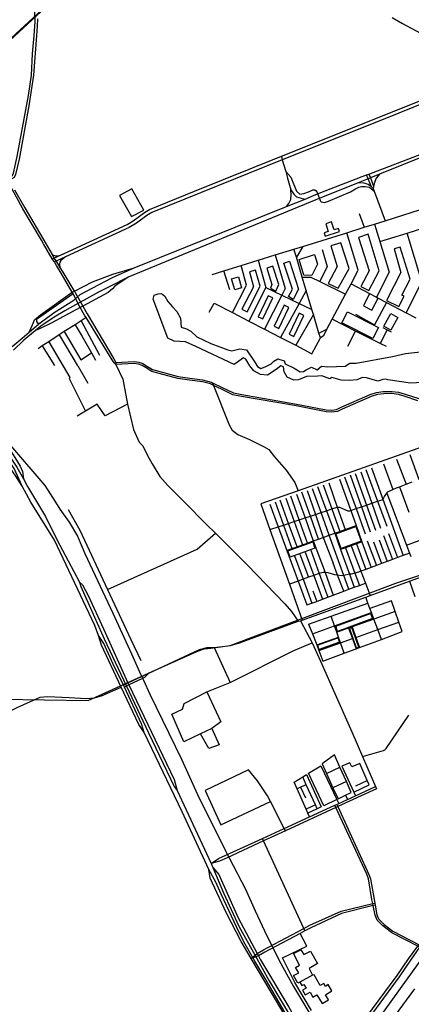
# Model space of a CAD drawing. Header units: millimetres. Extents: x 664923 to 767831, y 3118803 to 3207600.
# Tile 295 of 422: x 723421 to 725015, y 3164833 to 3168845. Entities that reach past the tile are written whole.
import ezdxf

# ---------------------------------------------------------------- set-up
doc = ezdxf.new("R2010")
doc.units = ezdxf.units.MM
for name, color, linetype in [('buildings', 5, 'Continuous'), ('parks', 8, 'Continuous'), ('railways', 4, 'Continuous'), ('roads_2', 2, 'Continuous'), ('roads_3', 3, 'Continuous'), ('water', 7, 'Continuous')]:
    doc.layers.add(name, color=color, linetype=linetype)

msp = doc.modelspace()

# ---------------------------------------------------------------- linework, layer by layer
at = {"layer": 'buildings'}
for points in [[(723876.72, 3168042.81), (723926.4, 3168068.22), (723877.71, 3168155.61), (723827.32, 3168128.53), (723876.72, 3168042.81)], [(724535.04, 3165040.91), (724565.21, 3165055.85), (724577.39, 3165036.76), (724605.47, 3165050.1), (724633.22, 3164999.45), (724599.49, 3164978.69), (724613.12, 3164952.32), (724561.36, 3164923.71), (724553.91, 3164919.58), (724536.26, 3164950.59), (724556.78, 3164961.16), (724543.48, 3164983.89), (724560.11, 3164992.82), (724535.04, 3165040.91)], [(724561.36, 3164923.71), (724569.83, 3164910.23), (724578.16, 3164914.31), (724587.39, 3164898.56), (724572.31, 3164890.7), (724583.68, 3164872.63), (724603.17, 3164882.93), (724614.83, 3164863.05), (724630.94, 3164871.98), (724651.84, 3164836.35), (724677.79, 3164851.47), (724665.85, 3164872.13), (724691.52, 3164888.54), (724677.13, 3164913.6), (724665.98, 3164906.07), (724659.2, 3164917.96), (724644.12, 3164910.09), (724619.39, 3164954), (724613.12, 3164952.32), (724561.36, 3164923.71)]]:
    msp.add_lwpolyline(points, close=True, dxfattribs=at)
at = {"layer": 'parks'}
for points in [[(724666.98, 3168013.18), (724676.99, 3167981.9), (724660.77, 3167976.77), (724665.13, 3167963.15), (724722.63, 3167981.37), (724718.5, 3167994.27), (724700.55, 3167988.57), (724690.3, 3168020.58), (724666.98, 3168013.18)], [(724799.86, 3167956.78), (724843.25, 3167821.22), (724809.13, 3167757.18), (724842.86, 3167740.84), (724883.63, 3167821.99), (724839.61, 3167970.3), (724799.86, 3167956.78)], [(724687.85, 3167923.72), (724713.94, 3167839.6), (724677.21, 3167769.72), (724716.82, 3167750.39), (724761.88, 3167831.24), (724728.79, 3167935.71), (724687.85, 3167923.72)], [(724945.24, 3167910.5), (724973.1, 3167815.21), (724913.92, 3167701.24), (724964.12, 3167676.7), (724985.83, 3167718.46), (724977.22, 3167722.17), (725010.15, 3167787.33), (724969.98, 3167917.17), (724945.24, 3167910.5)], [(724558.97, 3167867.66), (724620.72, 3167888.16), (724633.13, 3167848.31), (724610.23, 3167802.47), (724577.69, 3167803.29), (724558.97, 3167867.66)], [(724426.47, 3167832.49), (724447.95, 3167765.28), (724442.3, 3167750.93), (724463.9, 3167739.23), (724475.56, 3167766.41), (724451.77, 3167840.14), (724426.47, 3167832.49)], [(724496.11, 3167853.13), (724519.27, 3167861.3), (724556.44, 3167746.1), (724534.22, 3167705.17), (724515.06, 3167716.24), (724531.26, 3167746.53), (724496.11, 3167853.13)], [(724283.74, 3167788.95), (724311.34, 3167796.91), (724324.33, 3167752.31), (724296.74, 3167744.35), (724283.74, 3167788.95)], [(724356.47, 3167816.84), (724372.78, 3167756.11), (724325.96, 3167665.56), (724346.38, 3167653.96), (724399.92, 3167758.56), (724380.41, 3167823.88), (724356.47, 3167816.84)], [(724432.46, 3167719.88), (724391.58, 3167634.4), (724410.9, 3167625.25), (724451.78, 3167710.75), (724432.46, 3167719.88)], [(724497.54, 3167680.97), (724456.66, 3167595.49), (724475.98, 3167586.34), (724516.86, 3167671.83), (724497.54, 3167680.97)], [(724558.85, 3167648.82), (724517.97, 3167563.33), (724537.29, 3167554.19), (724578.17, 3167639.68), (724558.85, 3167648.82)], [(724881.29, 3167591.11), (724858.3, 3167546.37), (724732.66, 3167610.26), (724755.65, 3167654.99), (724881.29, 3167591.11)], [(724931.4, 3167647.58), (724960.54, 3167631.91), (724932.39, 3167580.07), (724903.25, 3167595.73), (724931.4, 3167647.58)], [(724707.48, 3166750.47), (724788.76, 3166779.78), (724810.65, 3166719.64), (724729.37, 3166690.35), (724707.48, 3166750.47)], [(724512.95, 3166680.48), (724613.98, 3166716.99), (724623.05, 3166692.16), (724522, 3166655.64), (724512.95, 3166680.48)], [(724707.35, 3166373.42), (724849.26, 3166425.35), (724856.9, 3166404.7), (724714.99, 3166352.76), (724707.35, 3166373.42)], [(724762.88, 3166364.76), (724791.23, 3166284.96), (724801.3, 3166288.5), (724772.95, 3166368.31), (724762.88, 3166364.76)], [(724633.8, 3166296.55), (724716.54, 3166325.89), (724722.9, 3166308.11), (724640.17, 3166278.78), (724633.8, 3166296.55)]]:
    msp.add_lwpolyline(points, close=True, dxfattribs=at)
at = {"layer": 'railways'}
for points in [[(721027.57, 3167389.99), (721586.85, 3167530.04), (721668.15, 3167552), (721802.08, 3167586.2), (721946.36, 3167631.53), (722020.72, 3167660.53), (722094.29, 3167692.51), (722180.9, 3167735.54), (722291.71, 3167801.03), (722387.45, 3167865.93), (722475.47, 3167934.93), (722645.88, 3168089.66), (723213.47, 3168610.3), (723561.67, 3168932.26), (723835.26, 3169187), (724164.19, 3169488.11)], [(721029.02, 3167385.09), (721669.47, 3167546.08), (721803.49, 3167580.57), (721947.92, 3167626.28), (722023.13, 3167655.05), (722096.91, 3167687.02), (722183.28, 3167731.29), (722294.22, 3167796.63), (722389.99, 3167862.06), (722478.66, 3167931.58), (722649.73, 3168085.95), (723216.02, 3168607.72), (723836.76, 3169183.46), (724166.5, 3169485.97)], [(723383.38, 3167110.28), (723522.98, 3166946.28), (723566.91, 3166878.6), (723584.87, 3166850.73), (723622.44, 3166797.14), (723656.18, 3166739.91), (723686.37, 3166669.28), (723799.68, 3166427.22), (723876.38, 3166261.5), (723914.89, 3166175.14), (723925.07, 3166153.73), (723950.48, 3166097.26), (724079.59, 3165832.6), (724144.33, 3165688.51), (724260.68, 3165456.07), (724263.47, 3165450.47), (724273.22, 3165429.82), (724339.6, 3165302.73), (724379.77, 3165214.69), (724417.37, 3165132.32), (724443.7, 3165079.55), (724454.91, 3165057.1), (724477.76, 3165011.3), (724535.83, 3164906.19), (724626.32, 3164753.38)], [(723344.03, 3166076.51), (723699.29, 3166071.58), (723959.83, 3166188.76), (724090.73, 3166247.95), (724148.39, 3166273.75), (724171.82, 3166281.65), (724199.62, 3166284.14), (724277.95, 3166295.77), (724952.19, 3166549.04), (725462.29, 3166718.61)]]:
    msp.add_lwpolyline(points, dxfattribs=at)
at = {"layer": 'roads_2'}
for points in [[(723483.48, 3168835.59), (723483.05, 3168877.94)], [(723369.07, 3168193.73), (723375.37, 3168197.01), (723384.57, 3168202.8), (723392.4, 3168209.62), (723396.21, 3168219.48), (723410.4, 3168287.09), (723457.07, 3168536.33), (723469.04, 3168618.95), (723473.37, 3168706.04), (723479.89, 3168780.47), (723483.48, 3168835.59)], [(723494.1, 3168848.56), (723492.75, 3168817.93), (723489.4, 3168780.32), (723477, 3168619.16), (723458.1, 3168494.25), (723418.82, 3168276.36), (723404.27, 3168213.83), (723398.42, 3168202.24), (723379.17, 3168190.17), (723373.06, 3168186.34)], [(723553.32, 3167869.91), (723560.68, 3167873.28), (723602.4, 3167892.38), (723619.54, 3167900.22), (723858.77, 3168009.76), (723882.95, 3168025.64), (723928.5, 3168059.52), (723949.03, 3168071.94), (724132.31, 3168146.2), (724487.32, 3168288.56), (724905.18, 3168456.15), (725063.01, 3168519.72), (725073.98, 3168524.15), (725396.91, 3168654.25), (725524.05, 3168705.47), (725653.59, 3168757.94), (725807.76, 3168818.58), (725818.13, 3168822.37)], [(725823.01, 3168810.53), (725813.52, 3168805.96), (725806.89, 3168802.76), (725661.68, 3168744.8), (725532, 3168693.05), (725407.16, 3168642.63), (725081.85, 3168511.25), (725070.95, 3168506.85), (724913.54, 3168443.28), (724489.2, 3168273.67), (723958.6, 3168059.12), (723938.01, 3168046.63), (723896.44, 3168015.25), (723867.02, 3167997.9), (723607.01, 3167878.06), (723569.87, 3167860.94), (723562.53, 3167857.57)], [(724646.69, 3168140.96), (724833, 3168212.26), (724842.68, 3168215.71), (725138.99, 3168328.71), (725148.53, 3168332.51), (725419.43, 3168440.25), (725519.22, 3168479.94), (725706.75, 3168555.89)], [(725710.86, 3168547.81), (725522.78, 3168472.98), (725074.04, 3168291.36), (724886.16, 3168215.32), (724849.55, 3168200.5), (724840.11, 3168196.68), (724799.37, 3168180.18), (724654.02, 3168121.36)], [(724487.32, 3168288.56), (724489.2, 3168273.67), (724504.83, 3168226.09), (724510.97, 3168198.57), (724524.91, 3168151.25)], [(724504.83, 3168226.09), (724524.92, 3168203.48), (724547.72, 3168146.1), (724561.53, 3168133.63), (724577.36, 3168136.26), (724601.25, 3168144.73), (724614.23, 3168150.9), (724622.55, 3168151.85), (724628.18, 3168147.62), (724630.44, 3168143.91), (724645.26, 3168105.71), (724648.69, 3168103.01), (724661.23, 3168100.29), (724678.22, 3168104.57), (724767.75, 3168143.59), (724787.97, 3168154.84), (724801.75, 3168161.87), (724812.1, 3168164.9), (724827.09, 3168165.55), (724845.21, 3168161.68), (724863.48, 3168146.61)], [(724852.71, 3168163.29), (724840.11, 3168196.68), (724833, 3168212.26)], [(724842.68, 3168215.71), (724849.55, 3168200.5), (724861.56, 3168166.55)], [(724886.16, 3168215.32), (724880.12, 3168208.55), (724872.57, 3168198.38), (724865.53, 3168181.67), (724861.56, 3168166.55), (724859.86, 3168157.33)], [(723812.26, 3167440.33), (723805.05, 3167447.24), (723797.78, 3167458.71), (723691.53, 3167631.24), (723684.85, 3167641.41), (723667.56, 3167672.19), (723638.86, 3167727.55), (723635.05, 3167734.51), (723589.39, 3167812.58), (723571.41, 3167842.7), (723562.53, 3167857.57), (723553.32, 3167869.91), (723518.22, 3167931.83), (723509.74, 3167946.08), (723433.32, 3168074.55), (723373.06, 3168186.34)], [(723400.59, 3168151.66), (723441.62, 3168077.83), (723524.86, 3167936.96), (723553.88, 3167887.95), (723560.68, 3167873.28), (723569.87, 3167860.94), (723585.09, 3167835.24), (723596.7, 3167815.62), (723642.08, 3167741.85), (723643.8, 3167738.93), (723646.75, 3167733.76), (723678.05, 3167677.66), (723696.4, 3167645.84), (723804.03, 3167462.6), (723813.01, 3167448.02), (723812.26, 3167440.33)], [(724859.86, 3168157.33), (724852.71, 3168163.29), (724840.13, 3168172.7), (724822.58, 3168178.14), (724799.37, 3168180.18)], [(724859.86, 3168157.33), (724863.48, 3168146.61), (724908.22, 3168025.46)], [(723667.44, 3167725.14), (723716.08, 3167750.32), (723799.2, 3167793.74), (723887.57, 3167833.01), (724507.43, 3168083.26), (724582.5, 3168113.15), (724617.26, 3168128.05)], [(724507.43, 3168083.26), (724516.35, 3168095.51), (724525.39, 3168112.33), (724525.75, 3168130.32), (724524.91, 3168151.25)], [(724524.91, 3168151.25), (724536.62, 3168133.48), (724548.48, 3168123.29), (724567.27, 3168116.78), (724582.5, 3168113.15)], [(724617.26, 3168128.05), (724646.69, 3168140.96)], [(724654.02, 3168121.36), (724626.63, 3168110.34)], [(724626.63, 3168110.34), (723862.82, 3167795.47), (723791.02, 3167759.18), (723741.73, 3167735.05), (723692.88, 3167707.91), (723680.36, 3167700.79)], [(723553.88, 3167887.95), (723566.19, 3167882.11), (723580.76, 3167882.07), (723602.4, 3167892.38)], [(723607.01, 3167878.06), (723589.07, 3167863.77), (723584.72, 3167857.04), (723582.91, 3167848.11), (723585.09, 3167835.24)], [(723643.8, 3167738.93), (723718, 3167775.96), (723800.93, 3167808.21), (723887.57, 3167833.01)], [(723862.82, 3167795.47), (723809.05, 3167759.46), (723798.76, 3167747.99), (723781.55, 3167732.64), (723678.05, 3167677.66), (723667.56, 3167672.19)], [(723459.97, 3167571.14), (723473.54, 3167600.81), (723481.65, 3167621.14), (723505.3, 3167642.24), (723635.05, 3167734.51), (723643.8, 3167738.93)], [(723638.86, 3167727.55), (723489.99, 3167623.11), (723489.55, 3167614.38), (723493.56, 3167608.1), (723504.99, 3167609.42)], [(723641.77, 3167702.38), (723667.44, 3167725.14)], [(723390.58, 3167512.84), (723431.86, 3167547.09), (723459.97, 3167571.14), (723499.68, 3167605.1), (723504.99, 3167609.42), (723561.25, 3167651.38), (723641.77, 3167702.38)], [(723648.05, 3167682.97), (723604.54, 3167658.76), (723561.14, 3167632.01), (723506.69, 3167596.26), (723484.98, 3167577.9), (723438.21, 3167538.35), (723396.32, 3167498.15)], [(723667.56, 3167672.19), (723549.35, 3167608.67), (723503.89, 3167586.18), (723484.98, 3167577.9)], [(723680.36, 3167700.79), (723648.05, 3167682.97)], [(724830.49, 3164778.14), (724957.97, 3164951.16), (725004.21, 3165018.15), (725041.41, 3165069.75), (725046.47, 3165076.12), (725158.9, 3165219.39), (725274.64, 3165385.72), (725382.22, 3165536.05), (725448.57, 3165628.77), (725504.98, 3165705.38), (725636.69, 3165884.29), (725711.39, 3165985.75), (725775.72, 3166066.71), (725952.25, 3166312.02), (725957.79, 3166319.43), (725960.32, 3166322.97), (725980.61, 3166351.43), (726104, 3166519.76), (726218.04, 3166677.47), (726463.49, 3167001), (726546.32, 3167113.76), (726712.88, 3167340.51), (726832.47, 3167498.24), (726858.53, 3167525.51)], [(726858.53, 3167525.51), (726837.48, 3167494.76), (726835.56, 3167491.95), (726720.3, 3167335.17), (726470.29, 3166996.74), (726221.5, 3166667.92), (726110.58, 3166514.38), (725989.78, 3166344.78), (725965.9, 3166312.93), (725960.34, 3166305.32), (725717.14, 3165979.43), (725643.98, 3165880.07), (725511.99, 3165700.84), (725455.44, 3165624.04), (725389.27, 3165530.82), (725283.23, 3165381.44), (725163.65, 3165212.17), (725053.37, 3165072.52), (725048.22, 3165066.2), (725011.5, 3165013.48), (724966.3, 3164945.43), (724838.6, 3164771.69)], [(723805.05, 3167447.24), (723813.01, 3167448.02), (723886.97, 3167451.44), (723906.27, 3167449.63), (723922.85, 3167444.08), (723941.1, 3167432.37), (723962.16, 3167419.48), (723990.91, 3167411.38), (724066.81, 3167391.19), (724113.26, 3167383.74), (724165.89, 3167377.02), (724199.93, 3167368.4), (724205.97, 3167365.53), (724245.71, 3167346.71), (724291.83, 3167324.1), (724325.53, 3167317.32), (724541.59, 3167279.74), (724668.86, 3167254.98), (724690.33, 3167253.54), (724710.78, 3167256.71), (724729.56, 3167265.42), (724847.28, 3167317.15), (724873.53, 3167325.69), (724900.49, 3167329.3), (724936.55, 3167329.37), (724963.31, 3167326.8), (724989.58, 3167318.64), (725046.16, 3167301.18)], [(725042.03, 3167292.41), (724986.66, 3167311.43), (724963.55, 3167317.49), (724936.44, 3167321.6), (724903.51, 3167320.97), (724877.78, 3167317.69), (724851.84, 3167309.15), (724733.82, 3167257.42), (724714.1, 3167248.38), (724690.85, 3167245.46), (724668.15, 3167246.58), (724539.94, 3167272.25), (724323.88, 3167308.9), (724288.63, 3167315.95), (724243.11, 3167339.5), (724210.32, 3167354.61), (724197.34, 3167360.58), (724165.18, 3167368.92), (724111.91, 3167375.94), (724064.22, 3167383.06), (723988.96, 3167402.95), (723959.27, 3167411.04), (723936.31, 3167426.06), (723919.03, 3167435.62), (723904.92, 3167441.85), (723887.17, 3167444.29), (723812.26, 3167440.33)], [(723812.26, 3167440.33), (723840.33, 3167379.74), (723860.02, 3167277.65), (723884.92, 3167174.93), (723908.04, 3167123.96), (723922.95, 3167108.6), (723940.19, 3167071.34), (723960.32, 3167034.77), (723992.18, 3166982.92), (724024.32, 3166947.59), (724090.54, 3166880.1), (724181.83, 3166788.61), (724217.48, 3166752.95), (724348.67, 3166621.73), (724500.83, 3166465.07), (724527.96, 3166433.98), (724554.54, 3166394.54)], [(723430.76, 3166944.48), (723405.18, 3166984.97), (723380.72, 3167019.89), (723337.85, 3167087.56), (723282.12, 3167174.75), (723262.31, 3167205.5), (723229.04, 3167257.16), (723226.24, 3167270.43), (723224.69, 3167280.51), (723225.31, 3167295), (723229.85, 3167319.18)], [(723269.62, 3167274.93), (723282.92, 3167254.05), (723331.6, 3167172.7), (723366.89, 3167115.54), (723400.73, 3167060.73), (723422.88, 3167025.75), (723432.07, 3167004.33), (723436.15, 3166973.49)], [(723946.49, 3166182.08), (724152.67, 3166279.22), (724184.06, 3166286.46), (724212.34, 3166287.57), (724279.77, 3166295.73), (724316.33, 3166306.5), (724554.54, 3166394.54), (724563.47, 3166395.33), (724570.69, 3166397.96), (724829.79, 3166492.17), (724847.85, 3166498.74), (725007.09, 3166556.65), (725177.67, 3166618.68), (725259.28, 3166648.35), (725311.51, 3166667.35), (725341.29, 3166678.18), (725431.59, 3166711.02), (725465.46, 3166723.34), (725499.63, 3166735.77), (725602.57, 3166773.21), (725666.89, 3166796.6), (725739.08, 3166822.86), (725773.88, 3166835.52), (725807.86, 3166848)], [(723663.96, 3166553.58), (723676.95, 3166542), (723700.85, 3166496.4), (723762.14, 3166363.03), (723860.86, 3166142.66), (723864.78, 3166134.28), (724049.55, 3165749.24), (724062.77, 3165704.7)], [(724563.47, 3166395.33), (724610.93, 3166305.92), (724645.22, 3166230.82), (724773.35, 3165943.97), (724816.8, 3165843.23), (724869.8, 3165720.31), (724873.71, 3165711.25)], [(723927.28, 3165941.24), (723916.78, 3165976.42), (723848.21, 3166125.17), (723844.2, 3166133.77), (723802.17, 3166218.86), (723763.81, 3166302.64), (723741.84, 3166336.39)], [(723844.2, 3166133.77), (723860.86, 3166142.66), (723881.56, 3166152.33)], [(723881.56, 3166152.33), (723914.77, 3166167.24)], [(723917.97, 3166159.69), (723885.65, 3166144.52)], [(723914.77, 3166167.24), (723926.68, 3166172.58), (723946.49, 3166182.08)], [(723946.49, 3166182.08), (723928.88, 3166164.81), (723917.97, 3166159.69)], [(723885.65, 3166144.52), (723864.78, 3166134.28), (723848.21, 3166125.17)], [(724260.83, 3165441.29), (724409.21, 3165509.26), (724498.25, 3165550.07), (724600.75, 3165597.03), (724703.5, 3165644.11), (724712.15, 3165648.07), (724719.86, 3165651.6), (724755.78, 3165668.06), (724788.17, 3165682.91), (724869.8, 3165720.31)], [(724873.71, 3165711.25), (724716.43, 3165638.7), (724707.87, 3165634.75), (724503.24, 3165540.37), (724413.84, 3165499.14), (724265, 3165430.49)], [(725048.22, 3165066.2), (725041.41, 3165069.75), (724935.45, 3165124.25), (724897.21, 3165155.1), (724875.52, 3165176.82), (724868.26, 3165196.87), (724860.05, 3165235.64), (724858.25, 3165244.16), (724854.94, 3165259.78), (724840.22, 3165344.49), (724834.63, 3165362.94), (724707.87, 3165634.75), (724703.5, 3165644.11)], [(724712.15, 3165648.07), (724716.43, 3165638.7), (724842.37, 3165362.58), (724848.72, 3165344.97), (724863.45, 3165259.95), (724866, 3165246.07), (724867.57, 3165237.52), (724874.78, 3165198.3), (724881.33, 3165181.17), (724904.35, 3165158.16), (724940.23, 3165130.86), (725046.47, 3165076.12), (725053.37, 3165072.52)], [(724200.92, 3165406.38), (724230.42, 3165427.36)], [(724230.42, 3165427.36), (724260.83, 3165441.29)], [(724265, 3165430.49), (724234.98, 3165416.65)], [(724234.98, 3165416.65), (724200.92, 3165406.38)]]:
    msp.add_lwpolyline(points, dxfattribs=at)
at = {"layer": 'roads_3'}
for points in [[(724937, 3168853.66), (724978.93, 3168829.15), (725053.02, 3168789.51), (725204.98, 3168739.49), (725362.49, 3168683.09), (725393.91, 3168658.84), (725396.91, 3168654.25), (725407.16, 3168642.63)], [(724205.01, 3167806.19), (724252.14, 3167820.87), (724322.54, 3167842.82), (724391.19, 3167864.23), (724460.8, 3167885.94), (724537.47, 3167909.85), (724573.06, 3167920.94), (724752.42, 3167976.87), (724823.86, 3167999.15), (724865.37, 3168012.09), (724908.22, 3168025.46), (725086.14, 3168081.79), (725192.43, 3168115.44), (725206.15, 3168118.63), (725223.43, 3168122.65), (725251.41, 3168117.37), (725337.41, 3168081.71), (725394.71, 3168057.93), (725447.09, 3168075.17), (725494.4, 3168090.74), (725565, 3168113.21), (725682.87, 3168150.7)], [(724887.17, 3167941.05), (724997.82, 3167975.45), (725108.32, 3168010.02), (725217.75, 3168044.26), (725337.41, 3168081.71)], [(724803.14, 3168055.63), (724823.86, 3167999.15)], [(724865.37, 3168012.09), (724887.17, 3167941.05), (724925.64, 3167815.63), (724873.7, 3167714.15)], [(724639.01, 3167567.48), (724671.8, 3167583.72), (724693.02, 3167623.88), (724747.29, 3167726.54), (724769.8, 3167769.11), (724799.22, 3167824.78), (724752.42, 3167976.87)], [(724994.05, 3167650.31), (725058.46, 3167776.16), (724997.82, 3167975.45)], [(724573.06, 3167920.94), (724547.17, 3167877.14)], [(724460.8, 3167885.94), (724502.1, 3167749.88), (724488.14, 3167722.42), (724417.65, 3167583.83)], [(724610.48, 3167483.87), (724644.85, 3167547.81), (724639.01, 3167567.48), (724616.6, 3167643.04), (724610.59, 3167663.35), (724587.52, 3167741.09), (724571.17, 3167796.23), (724547.17, 3167877.14), (724537.47, 3167909.85)], [(724651.99, 3167907.98), (724672.74, 3167839.2), (724642.41, 3167777.52)], [(724287.65, 3167651.22), (724344.53, 3167763.27), (724322.54, 3167842.82)], [(724391.19, 3167864.23), (724423.37, 3167753.68), (724354.3, 3167616.66)], [(724276.92, 3167744.1), (724252.14, 3167820.87)], [(724571.17, 3167796.23), (724605.6, 3167795.42), (724642.41, 3167777.52), (724747.29, 3167726.54)], [(724423.37, 3167753.68), (724488.14, 3167722.42), (724558.76, 3167688.35), (724610.59, 3167663.35)], [(724769.8, 3167769.11), (724845.14, 3167729.26), (724873.7, 3167714.15), (724880.44, 3167710.58), (724914.01, 3167692.77), (724994.05, 3167650.31), (725033.61, 3167629.32)], [(724587.52, 3167741.09), (724558.76, 3167688.35), (724483.24, 3167549.83)], [(724845.14, 3167729.26), (724820.96, 3167679.33), (724854.8, 3167661.62), (724880.44, 3167710.58)], [(724192.65, 3167652.63), (724212.42, 3167690.22), (724287.65, 3167651.22), (724354.3, 3167616.66), (724417.65, 3167583.83), (724483.24, 3167549.83), (724544.77, 3167517.94), (724610.48, 3167483.87)], [(724914.01, 3167692.77), (724865.66, 3167601.94)], [(723691.53, 3167631.24), (723671.55, 3167617.35), (723647.26, 3167601.71), (723602.62, 3167574.04), (723581.3, 3167560.05), (723539.61, 3167532.71), (723513.12, 3167515.33), (723496.25, 3167504.33)], [(724616.6, 3167643.04), (724544.77, 3167517.94)], [(724788.6, 3167644.9), (724865.66, 3167601.94)], [(723647.26, 3167601.71), (723674.83, 3167553.91), (723712.9, 3167487.91), (723729.11, 3167458.05)], [(723671.55, 3167617.35), (723746.26, 3167477.77)], [(724913.5, 3167512.53), (724888.09, 3167525.37), (724787.93, 3167575.95), (724693.02, 3167623.88)], [(724899.37, 3167591), (724917.11, 3167581.32), (724932.74, 3167572.79)], [(723581.3, 3167560.05), (723654.72, 3167437.14), (723657.54, 3167434.21), (723698.79, 3167363.59)], [(723602.62, 3167574.04), (723670.62, 3167458.67), (723712.9, 3167487.91)], [(724671.8, 3167583.72), (724655.82, 3167555.88), (724644.85, 3167547.81)], [(724757.13, 3167513.87), (724787.93, 3167575.95)], [(724917.11, 3167581.32), (724888.09, 3167525.37)], [(723513.12, 3167515.33), (723563.25, 3167435.95)], [(723539.61, 3167532.71), (723625.25, 3167386.98), (723622.63, 3167382.77), (723624.79, 3167377.41), (723688.69, 3167249.13)], [(724205.97, 3167365.53), (724210.32, 3167354.61), (724273.85, 3167194.6), (724286.62, 3167172.51), (724309.68, 3167155.35), (724356.98, 3167133.64), (724416.48, 3167104.92), (724434.67, 3167092.97), (724458.24, 3167064.11), (724505.34, 3167008.88), (724541.09, 3166959.3), (724554.71, 3166925.34)], [(723860.02, 3167277.65), (723768.64, 3167230.58), (723736.16, 3167278.1), (723688.69, 3167249.13), (723655.59, 3167228.94)], [(723741.84, 3166336.39), (723726.66, 3166377.15), (723562.9, 3166723.61), (723531.04, 3166774.87), (723466.59, 3166878.96), (723430.76, 3166944.48), (723398.27, 3167016.35), (723305.23, 3167156.01)], [(723314.03, 3167161.23), (723409.66, 3167021.36), (723436.15, 3166973.49), (723452.87, 3166943.27), (723525.99, 3166821.19), (723572.86, 3166727.33), (723663.96, 3166553.58)], [(725197.67, 3167152.7), (725088.11, 3167113.96), (724554.71, 3166925.34), (724402.83, 3166871.63), (724439.82, 3166767.24), (724518.72, 3166544.6), (724570.69, 3166397.96)], [(725008.62, 3167073.82), (725045.88, 3166970.94)], [(724901.89, 3167035.77), (724940.26, 3166930.67)], [(724955.27, 3167054.24), (724993.92, 3166951.99)], [(724766.08, 3166989.87), (724811.85, 3166859.91), (724847.73, 3166757.99)], [(724786.6, 3166996.24), (724833.09, 3166867.2), (724869.73, 3166765.59)], [(724809.73, 3167003.26), (724854.59, 3166874.58), (724889.81, 3166773.54)], [(724830.45, 3167011.91), (724878.18, 3166882.68), (724915.47, 3166781.75)], [(724852.74, 3167019.35), (724899.27, 3166891.37), (724982.6, 3166662.12)], [(724439.82, 3166767.24), (724473.37, 3166778.5), (724494.61, 3166785.61), (724515.7, 3166792.68), (724538.91, 3166800.47), (724559.08, 3166807.22), (724582.51, 3166815.07), (724604.34, 3166822.39), (724624.55, 3166829.18), (724647.94, 3166837.01), (724669.84, 3166844.36), (724691.29, 3166851.55), (724713.95, 3166859.14), (724722.67, 3166858.27), (724735.4, 3166853.28), (724747.8, 3166847.23), (724757, 3166843.57), (724764.71, 3166843.72), (724768.42, 3166844.99), (724790.83, 3166852.68), (724811.85, 3166859.91), (724833.09, 3166867.2), (724854.59, 3166874.58), (724878.18, 3166882.68), (724897.17, 3166889.2), (724899.27, 3166891.37), (724901.98, 3166894.18), (724906.4, 3166902.29), (724915.7, 3166915.24), (724919.46, 3166920.47), (724940.26, 3166930.67), (724954.22, 3166937.51), (724966.74, 3166942.07), (724993.92, 3166951.99), (725019.16, 3166961.2)], [(724656.2, 3166950.2), (724691.29, 3166851.55), (724724.01, 3166759.53)], [(724678.97, 3166958.08), (724713.95, 3166859.14), (724746.34, 3166767.52)], [(724722.68, 3166972.87), (724768.42, 3166844.99), (724790.47, 3166783.3)], [(724743.85, 3166982.43), (724790.83, 3166852.68), (724827.8, 3166750.6)], [(724547.99, 3166911.17), (724582.51, 3166815.07), (724616.3, 3166721)], [(724637.52, 3166728.6), (724604.34, 3166822.39), (724569.98, 3166919.53)], [(724591.12, 3166926.4), (724624.55, 3166829.18), (724656.77, 3166735.47)], [(724760.69, 3166523.95), (724740.18, 3166580.9), (724681.34, 3166744.26), (724647.94, 3166837.01), (724613.01, 3166934)], [(724633.97, 3166943.3), (724669.84, 3166844.36), (724703.29, 3166752.12), (724727.22, 3166686.11), (724763.82, 3166585.19), (724783.06, 3166532.15)], [(724915.7, 3166915.24), (724995.81, 3166704.42), (725008.23, 3166671.71), (725013.33, 3166658.3)], [(724966.74, 3166942.07), (725004.69, 3166838.92)], [(724439.33, 3166871.21), (724473.37, 3166778.5), (724508.64, 3166682.49), (724554.48, 3166557.68), (724590.32, 3166460.13), (724610.34, 3166467.63), (724630.07, 3166475.03), (724653.34, 3166483.74), (724675.38, 3166492), (724697.63, 3166500.33), (724740.17, 3166516.26), (724760.69, 3166523.95), (724783.06, 3166532.15), (724804.27, 3166539.92), (724828.82, 3166548.93)], [(724460.87, 3166879.83), (724494.61, 3166785.61), (724528.93, 3166689.76)], [(724549.91, 3166697.25), (724515.7, 3166792.68), (724481.77, 3166887.29)], [(724504.86, 3166895.51), (724538.91, 3166800.47), (724572.92, 3166705.49)], [(724592.98, 3166712.66), (724559.08, 3166807.22), (724524.79, 3166902.85)], [(723618.34, 3166848.56), (723665.39, 3166765.19), (723779.19, 3166522.87), (723872.98, 3166320.22), (723914.16, 3166233.53)], [(723779.19, 3166522.87), (724144.06, 3166687.61), (724217.48, 3166752.95)], [(724656.77, 3166735.47), (724681.34, 3166744.26), (724703.29, 3166752.12), (724724.01, 3166759.53), (724746.34, 3166767.52), (724790.47, 3166783.3)], [(724790.47, 3166783.3), (724813.86, 3166717.64), (724792.56, 3166709.89), (724770.14, 3166701.73), (724747.86, 3166693.62), (724727.22, 3166686.11)], [(724922.67, 3166751.43), (724958.61, 3166653.14)], [(724995.81, 3166704.42), (725047.27, 3166723.12), (725100.51, 3166742.48), (725152.97, 3166761.55), (725210.04, 3166782.29)], [(724508.64, 3166682.49), (724528.93, 3166689.76), (724549.91, 3166697.25), (724572.92, 3166705.49), (724592.98, 3166712.66), (724616.3, 3166721)], [(724616.3, 3166721), (724637.52, 3166728.6), (724656.77, 3166735.47)], [(724616.3, 3166721), (724664.54, 3166592.02)], [(724656.77, 3166735.47), (724696.68, 3166630.71)], [(724792.56, 3166709.89), (724830.21, 3166605.08)], [(724813.86, 3166717.64), (724852.18, 3166613.31)], [(724835.89, 3166721.49), (724873.82, 3166621.41)], [(724861.11, 3166717.99), (724894.35, 3166629.09)], [(724883.88, 3166725.55), (724916.51, 3166637.39)], [(724902.36, 3166743.91), (724939.13, 3166645.85)], [(725008.23, 3166671.71), (724982.6, 3166662.12), (724958.61, 3166653.14), (724939.13, 3166645.85), (724916.51, 3166637.39), (724894.35, 3166629.09), (724873.82, 3166621.41), (724852.18, 3166613.31), (724830.21, 3166605.08), (724810.35, 3166597.65), (724799.65, 3166593.65), (724785.6, 3166590), (724770.19, 3166585.99), (724763.82, 3166585.19), (724740.18, 3166580.9), (724730.3, 3166579.22), (724715.31, 3166581.73), (724703.9, 3166583.63), (724676.88, 3166591.29), (724664.54, 3166592.02), (724656.03, 3166592.52), (724640.29, 3166588.28), (724632.03, 3166586.06), (724617.95, 3166580.91), (724596.1, 3166572.91), (724574.84, 3166565.14), (724554.48, 3166557.68), (724518.72, 3166544.6)], [(724561.31, 3166667.66), (724596.1, 3166572.91)], [(724583.44, 3166675.33), (724617.95, 3166580.91), (724653.34, 3166483.74)], [(724605.67, 3166683.04), (724640.29, 3166588.28), (724675.38, 3166492)], [(724747.86, 3166693.62), (724785.6, 3166590), (724804.27, 3166539.92)], [(724770.14, 3166701.73), (724810.35, 3166597.65)], [(724540.09, 3166660.31), (724574.84, 3166565.14), (724610.34, 3166467.63)], [(724740.17, 3166516.26), (724715.31, 3166581.73), (724696.68, 3166630.71)], [(724664.54, 3166592.02), (724697.63, 3166500.33)], [(724810.35, 3166597.65), (724828.82, 3166548.93), (724847.85, 3166498.74)], [(723663.96, 3166553.58), (723669.4, 3166535.1), (723765.61, 3166321.67)], [(725007.09, 3166556.65), (725029.17, 3166495.39)], [(724614.97, 3166517.88), (724630.07, 3166475.03)], [(724597.33, 3166382.64), (724688.75, 3166414.15), (724838.84, 3166467.49)], [(724655.51, 3166231.04), (724742.2, 3166263.34), (724790.34, 3166281.27), (724804.56, 3166286.58), (724893.14, 3166319.58), (724978.21, 3166351.56), (724964.73, 3166390.12), (724949.7, 3166433.14), (724934.11, 3166477.69), (724846.7, 3166446.08)], [(724893.14, 3166319.58), (724878.43, 3166359.64), (724862.74, 3166402.37), (724852.75, 3166429.61), (724846.7, 3166446.08), (724838.84, 3166467.49), (724829.79, 3166492.17)], [(724612.73, 3166342.52), (724702.58, 3166375.12), (724852.75, 3166429.61)], [(724949.7, 3166433.14), (724862.74, 3166402.37), (724773.97, 3166370.97), (724760.1, 3166366.06), (724711.84, 3166348.99)], [(724742.2, 3166263.34), (724727.02, 3166306.18), (724718.81, 3166329.35), (724711.84, 3166348.99), (724702.58, 3166375.12), (724688.75, 3166414.15)], [(724789.49, 3166328.24), (724878.43, 3166359.64), (724964.73, 3166390.12)], [(724597.33, 3166382.64), (724612.73, 3166342.52), (724629.93, 3166297.68), (724638.65, 3166274.97), (724655.51, 3166231.04)], [(724760.1, 3166366.06), (724775.36, 3166323.25), (724790.34, 3166281.27)], [(724773.97, 3166370.97), (724789.49, 3166328.24), (724804.56, 3166286.58)], [(723927.28, 3165941.24), (723906.22, 3165973.19), (723834.29, 3166125.77), (723753.65, 3166296.82), (723741.84, 3166336.39)], [(723765.61, 3166321.67), (723945.18, 3165939.88)], [(724629.93, 3166297.68), (724718.81, 3166329.35)], [(724638.65, 3166274.97), (724727.02, 3166306.18), (724775.36, 3166323.25)], [(724182.41, 3166106.72), (724239.73, 3165984.66), (724203.82, 3165957.33), (724232.81, 3165890.3), (724190.72, 3165875.14), (724156.94, 3165934.84), (724088.9, 3165902.28), (724039.94, 3166015.53), (724083.97, 3166035.87), (724090.39, 3166058.63), (724182.41, 3166106.72), (724277.96, 3166143.82), (724537.4, 3166275.14), (724610.93, 3166305.92)], [(724212.34, 3166287.57), (724277.96, 3166143.82)], [(722590.28, 3165600.87), (722619.21, 3165640.71), (722629.04, 3165651.75), (722646.99, 3165662.6), (723411.34, 3166041.98), (723504.71, 3166085.32), (723534.93, 3166087.6), (723621.97, 3166082.89), (723691.93, 3166079.15), (723725.13, 3166081.91), (723753.53, 3166090.08), (723834.29, 3166125.77)], [(724816.8, 3165843.23), (724902, 3165867.02), (724907.36, 3165870.16), (724913.03, 3165875.32), (725004.65, 3166011.99)], [(724203.82, 3165957.33), (724156.94, 3165934.84)], [(724305.25, 3165146.93), (724240.84, 3165281.53), (724219.47, 3165331), (724190.4, 3165383.16), (724082.48, 3165616.93), (723927.28, 3165941.24)], [(723945.18, 3165939.88), (724049.5, 3165721.28), (724062.77, 3165704.7)], [(724770.98, 3165696.68), (724751.18, 3165740.76), (724724.79, 3165799.5), (724702.09, 3165850.01), (724651.89, 3165813.36), (724669.85, 3165773.83), (724696.34, 3165715.53), (724716.82, 3165670.48), (724747.76, 3165685.44), (724770.98, 3165696.68)], [(724352.52, 3165788.52), (724175.74, 3165704.89), (724240.35, 3165564.84), (724441.66, 3165659.92)], [(724503.24, 3165540.37), (724498.25, 3165550.07), (724441.66, 3165659.92), (724429.84, 3165682.87), (724388.64, 3165743.16), (724352.52, 3165788.52)], [(724712.46, 3165667.27), (724658.68, 3165642.37), (724596.35, 3165774.42), (724647.35, 3165805.31), (724712.46, 3165667.27), (724719.86, 3165651.6)], [(724669.85, 3165773.83), (724724.79, 3165799.5)], [(724781.1, 3165698.04), (724843.52, 3165727.3), (724835.92, 3165744.8), (724805.62, 3165814.62), (724773.09, 3165800.4), (724764.57, 3165817.23), (724732.04, 3165803), (724781.1, 3165698.04), (724788.17, 3165682.91)], [(724600.75, 3165597.03), (724594.05, 3165612.24), (724587.02, 3165628.18), (724550.34, 3165711.42), (724538.58, 3165738.13), (724573.15, 3165760.01), (724588.92, 3165769.98), (724648.08, 3165638.42), (724631.35, 3165630.31), (724594.05, 3165612.24)], [(724631.35, 3165630.31), (724624.56, 3165645.43), (724587.47, 3165728.08), (724573.15, 3165760.01)], [(724587.47, 3165728.08), (724564.56, 3165717.79), (724550.34, 3165711.42)], [(724564.56, 3165717.79), (724584.41, 3165674.61)], [(724751.18, 3165740.76), (724696.34, 3165715.53)], [(724788.92, 3165723.53), (724835.92, 3165744.8)], [(724062.77, 3165704.7), (724098.91, 3165626.3), (724200.92, 3165406.38), (724207.59, 3165391.2), (724250.99, 3165287.99), (724312.44, 3165151.7)], [(724747.76, 3165685.44), (724755.78, 3165668.06)], [(724624.56, 3165645.43), (724587.02, 3165628.18)], [(724581.92, 3165132.29), (724577.15, 3165142.69), (724413.84, 3165499.14), (724409.21, 3165509.26)], [(724207.59, 3165391.2), (724231.17, 3165361.77), (724310.64, 3165185.75), (724387.69, 3165040.9), (724393.02, 3165030.86), (724401.61, 3165014.71), (724516.9, 3164822.06), (724614.22, 3164650.69), (724646.11, 3164589.47), (724652.66, 3164574.89), (724680.26, 3164522.42), (724701.25, 3164472.94), (724718.64, 3164439.36), (724749.36, 3164388.77), (724776.2, 3164346.73), (724810.43, 3164307.31), (724824.99, 3164281.02)], [(724806.48, 3164263.68), (724767.25, 3164295.47), (724748.8, 3164314.38), (724719.81, 3164361.5), (724700.39, 3164397.43), (724676.05, 3164451.97), (724650.85, 3164503.97), (724621.47, 3164560.1), (724612.98, 3164576.31), (724604.81, 3164597.95), (724589.29, 3164625.54), (724501.55, 3164786.12), (724444.75, 3164882.8), (724363.74, 3165020.57), (724322.04, 3165089.22), (724262.85, 3165204.19), (724196.99, 3165346.87), (724190.4, 3165383.16)], [(724433.31, 3165065.62), (724577.15, 3165142.69), (724601.53, 3165155.75), (724729.32, 3165212.33), (724858.25, 3165244.16), (724866, 3165246.07)], [(724867.57, 3165237.52), (724860.05, 3165235.64), (724730.72, 3165203.4), (724605.83, 3165144.83), (724581.92, 3165132.29), (724562.73, 3165121.33), (724438.91, 3165057.23)], [(724679.52, 3164463.7), (724522.21, 3164762.88), (724428.44, 3164925.16), (724378.85, 3165009.18), (724333.18, 3165088.58), (724305.25, 3165146.93)], [(724312.44, 3165151.7), (724379.45, 3165032.29), (724436.64, 3164929.54), (724533.49, 3164767.08), (724688.45, 3164469.69)], [(724608.47, 3164808.18), (724541.08, 3164922.38), (724490.74, 3165022.7), (724589.65, 3165070.86), (724562.73, 3165121.33)], [(724413.22, 3165054.86), (724433.31, 3165065.62)], [(724363.74, 3165020.57), (724387.69, 3165040.9), (724413.22, 3165054.86)], [(724418.29, 3165046.41), (724393.02, 3165030.86), (724363.74, 3165020.57)], [(724438.91, 3165057.23), (724418.29, 3165046.41)]]:
    msp.add_lwpolyline(points, dxfattribs=at)
at = {"layer": 'water'}
for points in [[(725107.72, 3167369.54), (725012.42, 3167364.3), (724919.27, 3167377.74), (724909.49, 3167380.64), (724899.42, 3167379.29), (724878.99, 3167371.55), (724832.49, 3167385.34), (724815.36, 3167387.33), (724795.35, 3167377.67), (724763.94, 3167375.14), (724728.96, 3167376.4), (724692.23, 3167387.28), (724683.8, 3167380.94), (724651.33, 3167393.45), (724634.64, 3167392.74), (724588.44, 3167391.08), (724556.08, 3167376.93), (724537.48, 3167375.42), (724509.65, 3167388.03), (724497.18, 3167410.58), (724494.86, 3167429.86), (724484.29, 3167434.3), (724464.76, 3167420.01), (724430.26, 3167395.77), (724400.68, 3167398.69), (724373.58, 3167414.4), (724357.66, 3167434.57), (724341.22, 3167461.31), (724332.31, 3167467.61), (724294.15, 3167439.7), (724137.96, 3167513.7), (724095.87, 3167532.52), (724049.56, 3167534.65), (724023.53, 3167546.98), (723965.1, 3167705.86), (723968.58, 3167722.53), (723968.58, 3167722.53), (723985.21, 3167728.19), (723998.54, 3167729.04), (724011.5, 3167717.81), (724024.05, 3167696.32), (724042.67, 3167674.94), (724060.64, 3167655.97), (724075.12, 3167628.47), (724078.25, 3167591.7), (724099.61, 3167585.47), (724118, 3167576.16), (724141.51, 3167552.45), (724199.07, 3167525.78), (724236.38, 3167511.41), (724268.17, 3167499.33), (724284.02, 3167495.41), (724317.85, 3167503.91), (724344.02, 3167500.19), (724373.37, 3167457.28), (724389.03, 3167431.61), (724402.53, 3167424.02), (724420.01, 3167430.4), (724444.04, 3167442.94), (724455.97, 3167454.03), (724472.18, 3167463.4), (724497.23, 3167454.82), (724502.32, 3167442.85), (724537.87, 3167424.81), (724562.42, 3167410.2), (724575.76, 3167411.05), (724587.15, 3167417.91), (724609.4, 3167429.2), (724632.07, 3167418.17), (724649.37, 3167433.6), (724675.54, 3167429.88), (724746.47, 3167433.66), (724765.07, 3167444.88), (724790.56, 3167445.37), (724938.72, 3167472.98), (724991.31, 3167484.25), (725076.71, 3167493.74)], [(725123.2, 3165110.42), (724969.69, 3164898.19), (724838.42, 3164714.64)], [(724917.42, 3164743.62), (725028.82, 3164896.53)]]:
    msp.add_lwpolyline(points, dxfattribs=at)

doc.saveas('drawing.dxf')
